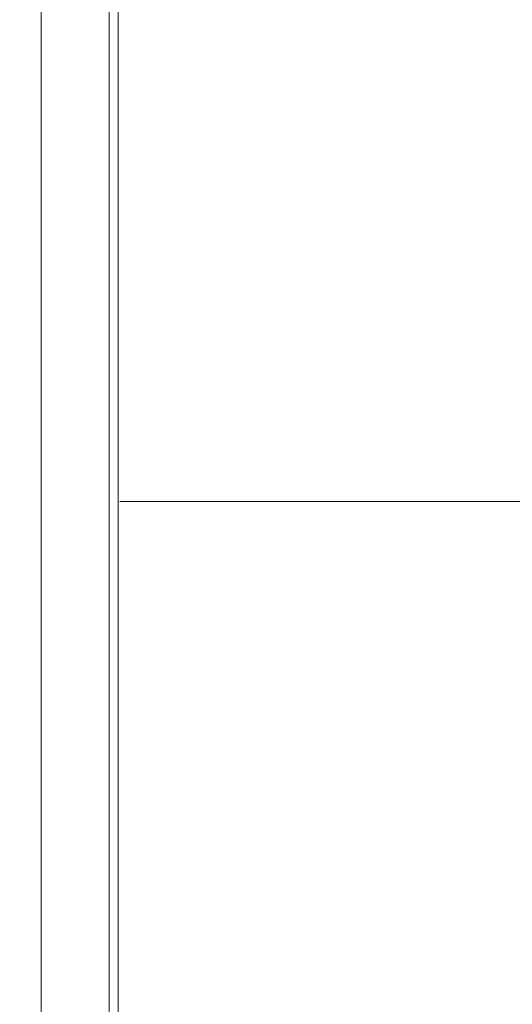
# Model space of a CAD drawing. Extents: x 0 to 59450, y 0 to 42050.
# Tile 285 of 304: x 46297 to 46610, y 30196 to 30823. Entities that reach past the tile are written whole.
import ezdxf

# ---------------------------------------------------------------- set-up
doc = ezdxf.new("R2010")
doc.units = 0
doc.header["$LTSCALE"] = 20
doc.header["$MEASUREMENT"] = 0
doc.layers.get('0').update_dxf_attribs({"linetype": 'CONTINUOUS'})
doc.layers.get('Defpoints').update_dxf_attribs({"linetype": 'CONTINUOUS'})
doc.dimstyles.new('DXF001', dxfattribs={"dimtxt": 3.1, "dimasz": 2, "dimexe": 2, "dimexo": 0.8, "dimgap": 0.09, "dimtad": 1, "dimdsep": 46, "dimtxsty": 'STANDARD', "dimcen": 0.09, "dimazin": 2, "dimtfac": 0.645161, "dimtdec": 4, "dimtmove": 0, "dimatfit": 3, "dimfxl": 1, "dimtvp": 0.66129, "dimtolj": 1, "dimtzin": 0, "dimarcsym": 0})

# ---------------------------------------------------------------- blocks, each defined once
blk = doc.blocks.new('_OPEN')
at = {"color": 0, "linetype": 'ByBlock', "lineweight": -2}
for p, q in [((-1, 0.166667), (0, 0)), ((0, 0), (-1, -0.166667)), ((0, 0), (-1, 0))]:
    blk.add_line(p, q, dxfattribs=at)
blk = doc.blocks.new('*D65')
at = {"color": 0, "linetype": 'Continuous', "lineweight": -2}
for p, q in [((47534.41, 31146.46), (45617.94, 31146.46)), ((45619.94, 31144.46), (45619.94, 29778.81)), ((46309.41, 29776.81), (45617.94, 29776.81))]:
    blk.add_line(p, q, dxfattribs=at)
at = {"layer": 'Defpoints', "color": 0, "linetype": 'Continuous'}
for p in [(47535.21, 31146.46), (45619.94, 29776.81), (46310.21, 29776.81)]:
    blk.add_point(p, dxfattribs=at)
at = {"color": 0, "linetype": 'Continuous', "lineweight": -2, "xscale": 2, "yscale": 2, "zscale": 2}
for p, rotation in [((45619.94, 31146.46), 90), ((45619.94, 29776.81), 270)]:
    blk.add_blockref('_OPEN', p, dxfattribs=dict(at, rotation=rotation))
at = {"color": 0, "linetype": 'Continuous', "lineweight": 13, "insert": (45569.85, 30635.54), "char_height": 100, "attachment_point": 5, "rotation": 90}
blk.add_mtext('\\A1;\\A1;1370', dxfattribs=at)

msp = doc.modelspace()

# ---------------------------------------------------------------- linework, layer by layer
at = {"color": 3, "linetype": 'Continuous', "lineweight": 13}
for p, q in [((46310.209, 29848.552), (46310.209, 30937.244)), ((46353.422, 30904.253), (46353.422, 29910.191)), ((46359.291, 30904.253), (46359.291, 29910.191)), ((46605.211, 30516.458), (46360.209, 30516.458)), ((46765.211, 30516.458), (46605.211, 30516.458))]:
    msp.add_line(p, q, dxfattribs=at)

# ---------------------------------------------------------------- dimensions: what is measured, and where the dimension line sits
at = {"color": 7, "linetype": 'Continuous', "lineweight": 13}
dim = msp.add_linear_dim(base=(45619.939, 29776.814), p1=(47535.21, 31146.458), p2=(46310.209, 29776.814), angle=90, text='\\A1;1370', dimstyle='DXF001', override={"dimtxt": 100, "dimasz": 2, "dimblk1": 'OPEN', "dimblk2": 'OPEN', "dimsah": 1}, dxfattribs=at)
dim.commit()
dim.dimension.update_dxf_attribs({"geometry": '*D65', "text_midpoint": (45619.939, 30635.536), "dimtype": 160})

doc.saveas('drawing.dxf')
